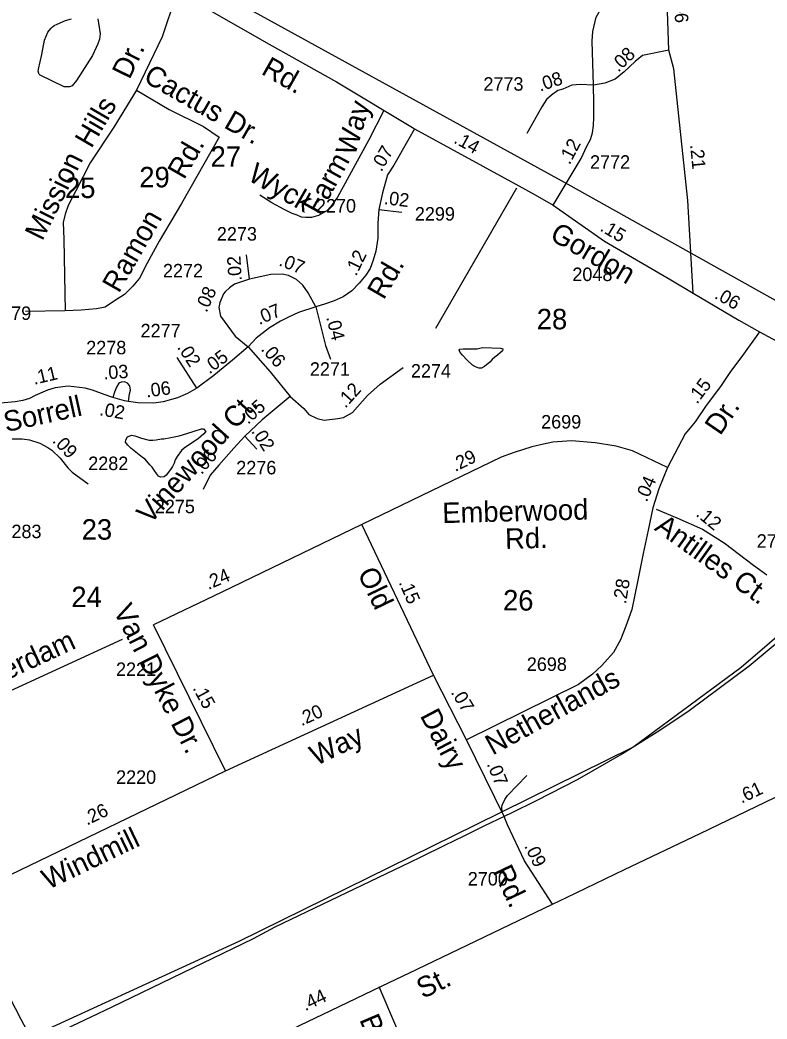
# Model space of a CAD drawing. Extents: x 2290055 to 2389491, y 66597 to 237875.
# Drawn here: x 2348683 to 2352149, y 186338 to 190974 of the extents above; entities that cross this region are included whole.
import ezdxf

# ---------------------------------------------------------------- set-up
doc = ezdxf.new("R2010")
doc.units = 0
for name, color, linetype in [('Exist Boundary Political City Limit New', 7, 'Continuous'), ('Exist Boundary Political Urban Extension UEB', 7, 'Continuous'), ('Exist Hydrographic Pond Under 1500 Sq Ft', 7, 'Continuous'), ('Exist Railroad Mainline', 7, 'Continuous'), ('Exist Road Non-System Type 51', 7, 'Continuous'), ('Exist Road Non-System Type 51 Label', 7, 'Continuous'), ('Exist Road Primary US Attributed', 7, 'Continuous'), ('Exist Road Primary US Label', 7, 'Continuous'), ('Exist Road Primary US Mileage Hundredths English Label', 7, 'Continuous'), ('Exist Road Secondary Mileage Hundredths English Label', 7, 'Continuous'), ('Exist Road Secondary Type 51 Attributed', 7, 'Continuous'), ('Exist Road Secondary Type 51 Label', 7, 'Continuous'), ('Exist Road Secondary Type 51 Number Label', 7, 'Continuous'), ('Map Preparation Boundary City Limit Buffer Line', 7, 'Continuous')]:
    doc.layers.add(name, color=color, linetype=linetype)

msp = doc.modelspace()

# ---------------------------------------------------------------- linework, layer by layer
at = {"layer": 'Exist Boundary Political City Limit New'}
msp.add_lwpolyline([(2345664.5, 184760.8), (2347248, 185524.5), (2348111.2, 185943.3), (2348393.5, 186084.6), (2348435, 186009.8), (2348720.8, 186156.4), (2348684.8, 186234.3), (2349699, 186699.7), (2350796.5, 187239.9), (2351525.5, 187600), (2352028.5, 187971.4), (2352411.8, 188300.9), (2352848.8, 188750.1), (2353072.5, 188955.3), (2353192, 188880.7), (2353248.5, 188945.5), (2353796, 188621.6), (2354549.8, 189552.5), (2354758.5, 189809.2), (2354792.8, 189786.1), (2354949.5, 189689.8)], dxfattribs=at)
at = {"layer": 'Exist Boundary Political Urban Extension UEB'}
msp.add_lwpolyline([(2355844.2, 192135.8), (2353061.3, 189182.8), (2351226.3, 190210.2), (2349410.4, 191209.8), (2348905.4, 191500.8)], dxfattribs=at)
at = {"layer": 'Exist Hydrographic Pond Under 1500 Sq Ft'}
for points in [[(2350811, 189357.8), (2350796, 189363.9), (2350782.7, 189372.1), (2350758.2, 189395.5), (2350736, 189419), (2350725.7, 189431.1), (2350720.5, 189441.7), (2350724.2, 189446.5), (2350739.5, 189447.4), (2350803.5, 189447.8), (2350829, 189453.5), (2350914.5, 189451.3), (2350923.7, 189447.7), (2350922, 189439.2), (2350898.5, 189418.9), (2350885.5, 189409.9), (2350874.2, 189398.8), (2350862.7, 189385.7), (2350838.2, 189365.6), (2350824.5, 189358.9), (2350811, 189357.8)], [(2349334.7, 188852.8), (2349325, 188857.4), (2349316.5, 188870.3), (2349305, 188885.5), (2349296, 188899.5), (2349284.5, 188910.3), (2349263.5, 188935.5), (2349250.5, 188944.2), (2349196.2, 188987.5), (2349183.2, 189001.4), (2349172.5, 189015.2), (2349173, 189026.2), (2349182.2, 189039.7), (2349199.7, 189046.9), (2349215.5, 189045), (2349246.7, 189033.1), (2349281.7, 189024.6), (2349298.5, 189024.1), (2349315, 189025.8), (2349339.7, 189030.2), (2349350.5, 189030.3), (2349383, 189037.2), (2349420.5, 189043.6), (2349457, 189054.7), (2349524.2, 189077.2), (2349534.5, 189076.5), (2349544.5, 189063.9), (2349535.5, 189053.6), (2349511, 189032.3), (2349444.7, 188986.7), (2349432.2, 188975.9), (2349411.2, 188948.3), (2349402.7, 188932.7), (2349397.5, 188917.2), (2349390.2, 188902.8), (2349381.7, 188888.2), (2349361.5, 188862.4), (2349352, 188853.9), (2349334.7, 188852.8)]]:
    msp.add_lwpolyline(points, dxfattribs=at)
at = {"layer": 'Exist Railroad Mainline'}
for points in [[(2353099.4, 188984.3), (2352929.4, 188800.3), (2352572.4, 188417.9), (2352427.8, 188282.2), (2352232.3, 188114.3), (2352065.8, 187975.7), (2351787.8, 187768.4), (2351651.3, 187677), (2351485.4, 187572.7), (2351268.1, 187447.9), (2351078, 187350.4), (2350964, 187295.7), (2350928.8, 187278.6)], [(2350928.8, 187278.6), (2350838.4, 187234.9), (2350742.5, 187186.8), (2350652, 187143.5), (2350542.3, 187088.9), (2350491, 187064.9), (2349864.9, 186764.1), (2349765, 186709.9), (2349105.4, 186391.7), (2348740.7, 186218.3)]]:
    msp.add_lwpolyline(points, dxfattribs=at)
at = {"layer": 'Exist Road Non-System Type 51'}
for p, q in [((2350612.6, 189544.6), (2350987.4, 190195.4)), ((2348891.6, 189624.6), (2348708.4, 189621.7)), ((2349157.1, 188099.4), (2348094.8, 187610.9))]:
    msp.add_line(p, q, dxfattribs=at)
for points in [[(2349406.4, 191085.7), (2349342.4, 190896.5), (2349284.2, 190774.3), (2349223.2, 190649.1)], [(2349043.8, 190978.9), (2349054.5, 190909.3), (2349051.5, 190885.2), (2349044.4, 190862.9), (2349018.5, 190809.8), (2348945.1, 190692.9), (2348924, 190668), (2348912.2, 190663.6), (2348900.2, 190663.1), (2348888.2, 190664.6), (2348776, 190718.2), (2348771.8, 190722), (2348769.7, 190725.9), (2348767.3, 190735.8), (2348768.9, 190745.9), (2348784.2, 190814.5), (2348795.6, 190881), (2348812.1, 190917.7), (2348825.5, 190934.2), (2348833.1, 190942.5), (2348840.9, 190948.8), (2348854.6, 190955.4), (2348894, 190971), (2348921.7, 190980.1)], [(2349223.2, 190649.1), (2349118.5, 190477.4), (2349008, 190311.5), (2348941.1, 190180.5), (2348906.2, 190113.6), (2348891.6, 190072.8), (2348882.9, 190035), (2348885.8, 189956.4), (2348888.7, 189787.6), (2348891.6, 189624.6)], [(2349223.2, 190649.1), (2349374.4, 190558.9), (2349534.3, 190480.3), (2349607.1, 190430.8), (2349432.6, 190122.3), (2349327.9, 189947.7), (2349272.6, 189845.8), (2349237.7, 189775.9), (2349205.7, 189738.1), (2349167.9, 189700.3), (2349121.4, 189671.2), (2349077.8, 189642.1), (2349037, 189633.3), (2348967.2, 189627.5), (2348891.6, 189624.6)], [(2350371, 190554.5), (2350301.7, 190417.2), (2350201, 190234.6), (2350155.4, 190151.1), (2350125.5, 190108.6), (2350106.6, 190088.2), (2350067.2, 190066.1), (2350035.8, 190058.2), (2350009, 190058.2), (2349988.6, 190059.8), (2349968.1, 190067.7), (2349946.1, 190075.6), (2349908.3, 190094.5), (2349851.7, 190126), (2349795, 190160.6)], [(2350920.4, 187300), (2350917.6, 187319.8), (2350919.2, 187329.9), (2350932.1, 187356.4), (2350945.4, 187374.9), (2351033.7, 187468.5)], [(2350347.7, 186488.3), (2350506.5, 186116.2), (2350593.9, 185941.4), (2350661.1, 185810.3), (2350701.4, 185726.2), (2350718.2, 185695.9), (2350735, 185675.8), (2350755.2, 185659), (2350788.8, 185642.1), (2350839.2, 185625.3), (2350899.7, 185601.8), (2350973.6, 185571.5), (2351064.3, 185537.9), (2351087.2, 185526.4)]]:
    msp.add_lwpolyline(points, dxfattribs=at)
at = {"layer": 'Exist Road Primary US Attributed'}
for points in [[(2351153.4, 186871.4), (2351217.7, 186902.1), (2351487.7, 187031.7), (2351839.2, 187199.5), (2352185.4, 187365.9), (2352627.9, 187574.5), (2352972.5, 187742.3), (2353118.6, 187819.3), (2353222.1, 187894.2), (2353302.5, 187967.2), (2353325.9, 187992.3), (2353381, 188049.9), (2353440.9, 188120.7), (2353619.1, 188315.3), (2353817.2, 188566.6)], [(2349084, 185879.3), (2349291, 185976.8), (2349373.6, 186016.9), (2349595, 186124.2), (2349743.9, 186197.5), (2349890.2, 186265), (2349982.6, 186310.3), (2350125.3, 186377.9), (2350360.3, 186490.8), (2350428.5, 186523.4), (2350489.6, 186552.4), (2350680.7, 186644.2), (2351153.4, 186871.4)]]:
    msp.add_lwpolyline(points, dxfattribs=at)
at = {"layer": 'Exist Road Secondary Type 51 Attributed'}
for p, q in [((2350348.4, 190094.9), (2350454.8, 190081.6)), ((2349747.6, 189772), (2349734, 189883.7)), ((2352114.3, 189527.4), (2353099.4, 188984.3)), ((2349502.8, 189265), (2349411.7, 189407.4)), ((2349726.2, 189043.4), (2349781.7, 188982.2))]:
    msp.add_line(p, q, dxfattribs=at)
for points in [[(2348260.6, 191762.4), (2348349.8, 191708.6), (2348540.4, 191609.9), (2348862.4, 191415.9), (2349417.8, 191103.5), (2349838.5, 190861.9), (2350150.6, 190686.5), (2350504.3, 190474.6), (2350513.8, 190469.1)], [(2351343.3, 190671.5), (2351337.1, 190875.7), (2351340.2, 190920.9), (2351356.6, 190987.7), (2351380.8, 191030.1), (2351404.1, 191076.6), (2351452.7, 191165.4), (2351475.8, 191210.8), (2351485.1, 191247.8), (2351490.2, 191313.5), (2351483.8, 191430.2)], [(2351692.7, 190834), (2351680.2, 191194.9)], [(2351692.7, 190834), (2351571, 190809.4), (2351537.2, 190781.9), (2351486.5, 190733.3), (2351444, 190700), (2351396.7, 190680.5), (2351343.3, 190671.5)], [(2351806.3, 189706.2), (2351782.1, 190135.8), (2351716.3, 190747.8), (2351692.7, 190834)], [(2351343.3, 190671.5), (2351283.6, 190674.3), (2351242.5, 190671.2), (2351201.4, 190653.7), (2351178, 190646.6), (2351148.4, 190625.5), (2351125.2, 190604.3), (2351104.1, 190570.5), (2351068.2, 190507.1), (2351034.4, 190447.9)], [(2351155.8, 190114.2), (2351239.3, 190253.4), (2351285.8, 190331.6), (2351312.6, 190388.4), (2351329.5, 190420.2), (2351339.1, 190450.2), (2351344.3, 190484.2), (2351345.3, 190521.2), (2351345.3, 190590), (2351343.3, 190671.5)], [(2350513.8, 190469.1), (2350486.8, 190422.1), (2350416.7, 190299.8), (2350388.6, 190254.8), (2350364.8, 190171.9), (2350348.4, 190094.9)], [(2350513.8, 190469.1), (2350996.7, 190204.5), (2351072.6, 190163.4), (2351155.8, 190114.2)], [(2350348.4, 190094.9), (2350342.7, 190031.2), (2350342.3, 189961), (2350333.9, 189902), (2350321.3, 189858.9), (2350306.9, 189821.3), (2350288.1, 189789.5), (2350257, 189752.7), (2350222.1, 189717.7), (2350181.4, 189688.6), (2350140.7, 189671.2), (2350100, 189656.3), (2350054.7, 189643.4)], [(2351155.8, 190114.2), (2351394.2, 189947.5), (2351702.9, 189767.8), (2351806.3, 189706.2)], [(2350054.7, 189643.4), (2350019.9, 189708.7), (2349994.7, 189743.4), (2349965.7, 189769.5), (2349927.9, 189787.6), (2349899.9, 189794.2), (2349847.3, 189792.5), (2349747.6, 189772)], [(2349747.6, 189772), (2349677.6, 189748.9), (2349654.4, 189731.6), (2349635.3, 189712.8), (2349627.1, 189702.9), (2349610.6, 189663.4), (2349605.7, 189640.3), (2349612.3, 189599.2), (2349646.8, 189553), (2349681.4, 189506.9), (2349741, 189457.9)], [(2351806.3, 189706.2), (2352018.5, 189581.8), (2352114.3, 189527.4)], [(2350054.7, 189643.4), (2349974.9, 189615.9), (2349928.4, 189595.5), (2349891.7, 189576.7), (2349841, 189544.8), (2349778.3, 189498.2), (2349741, 189457.9)], [(2350054.7, 189643.4), (2350100.4, 189463.7), (2350123.4, 189399.6)], [(2352114.3, 189527.4), (2352031.9, 189411.9), (2351980, 189342.4), (2351933.7, 189273.8), (2351866.3, 189184.6), (2351815.8, 189108.8), (2351769.7, 189053), (2351736.9, 188991.4), (2351686.6, 188897.2)], [(2349741, 189457.9), (2349668.2, 189394.9), (2349582.3, 189324.8), (2349502.8, 189265)], [(2349741, 189457.9), (2349842.7, 189340.6), (2349935.8, 189226.8)], [(2349935.8, 189226.8), (2349999.1, 189170.9), (2350022.1, 189142.9), (2350061.6, 189124.8), (2350094.5, 189116.6), (2350157.1, 189124.8), (2350183.4, 189129.8), (2350225.1, 189153.1), (2350295.1, 189231.1), (2350354.6, 189284.6), (2350460, 189362)], [(2349168.1, 189294.9), (2349152.7, 189293.8), (2349141.8, 189288), (2349130.8, 189270), (2349121.6, 189247), (2349113.6, 189221.7)], [(2349186.1, 189203.4), (2349191.2, 189238.9), (2349194.9, 189256.9), (2349193, 189277), (2349182, 189289.1), (2349168.1, 189294.9)], [(2349113.6, 189221.7), (2349073.3, 189236.5), (2349019.8, 189256.7), (2348984.3, 189265.8), (2348905.5, 189274.8), (2348845.1, 189267.5), (2348811, 189257), (2348800, 189252.1), (2348753.5, 189231), (2348727.5, 189218.2), (2348696.4, 189208.7), (2348660.8, 189202.1), (2348608.8, 189197.9), (2348552.8, 189196.5)], [(2349502.8, 189265), (2349460.2, 189240.4), (2349413.7, 189220), (2349346.8, 189202.6), (2349303.6, 189196.4), (2349229.3, 189197.5), (2349186.1, 189203.4)], [(2349186.1, 189203.4), (2349167, 189206.7), (2349113.6, 189221.7)], [(2349935.8, 189226.8), (2349806.3, 189118.2), (2349726.2, 189043.4)], [(2348560.8, 189027.4), (2348622.6, 189030.9), (2348692, 189030.5), (2348726, 189026.5), (2348775.1, 189011.1), (2348812.1, 188990.9), (2348830.1, 188977.8), (2348868.9, 188941.3), (2348904, 188896.3), (2348924.9, 188876.3), (2348998.5, 188821.7)], [(2349726.2, 189043.4), (2349675.4, 188987.2), (2349605.6, 188908.6), (2349564.9, 188862), (2349532.9, 188795.1)], [(2351686.6, 188897.2), (2351524.9, 188974.8), (2351448.8, 188995.9), (2351350.9, 189011.7), (2351242.2, 189021.1), (2351155.4, 189015.3), (2351111.6, 189006.4), (2351057.2, 188993.2), (2350975.6, 188966.8), (2350915.7, 188945.7), (2350866.8, 188922), (2350269.5, 188633.4)], [(2351686.6, 188897.2), (2351646.4, 188798.2), (2351619.3, 188710.9)], [(2351619.3, 188710.9), (2351597.1, 188607), (2351574.5, 188498.1), (2351549.8, 188374.7), (2351521, 188239.1), (2351494.3, 188161), (2351469.6, 188097.2), (2351437.2, 188038.9), (2351382.8, 187978.2), (2351339.3, 187938.6), (2351274, 187891.1), (2350754.2, 187634.1)], [(2351635, 188704.6), (2351730.7, 188664.5), (2351849.9, 188611.1), (2351950.3, 188548.2), (2352086.3, 188444.6), (2352148.6, 188399.7)], [(2350269.5, 188633.4), (2349619.7, 188318.2), (2349302.2, 188167.9)], [(2350600.6, 187934), (2350269.5, 188633.4)], [(2349635.8, 187489.6), (2349302.2, 188167.9)], [(2349635.8, 187489.6), (2350600.6, 187934)], [(2350754.2, 187634.1), (2350600.6, 187934)], [(2350928.8, 187278.6), (2350754.2, 187634.1)], [(2348408.1, 186898.1), (2349635.8, 187489.6)], [(2351153.4, 186871.4), (2351023.5, 187071.9), (2350944.8, 187238.9), (2350928.8, 187278.6)], [(2348741.2, 186236.4), (2348688.7, 186336.5), (2348635, 186437.3), (2348561.1, 186602.1), (2348408.1, 186898.1)]]:
    msp.add_lwpolyline(points, dxfattribs=at)
at = {"layer": 'Map Preparation Boundary City Limit Buffer Line'}
msp.add_lwpolyline([(2345664.5, 184760.8), (2347248, 185524.5), (2348111.2, 185943.3), (2348393.5, 186084.6), (2348435, 186009.8), (2348720.8, 186156.4), (2348684.8, 186234.3), (2349699, 186699.7), (2350796.5, 187239.9), (2351525.5, 187600), (2352028.5, 187971.4), (2352411.8, 188300.9), (2352848.8, 188750.1), (2353072.5, 188955.3), (2353192, 188880.7), (2353248.5, 188945.5), (2353796, 188621.6), (2354549.8, 189552.5), (2354758.5, 189809.2), (2354792.8, 189786.1), (2354949.5, 189689.8)], dxfattribs=at)

# ---------------------------------------------------------------- texts
at = {"layer": 'Exist Road Non-System Type 51 Label'}
for s, rotation, p in [('Dr.', 63.9879, (2349190.5, 190694.4)), ('Cactus Dr.', 330.2024, (2349250, 190691.3)), ('Hills', 59.7821, (2349014, 190374.5)), ('Way', 73.6153, (2350236.3, 190338.8)), ('Rd.', 60.0473, (2349443.8, 190229.6)), ('Mission', 63.4907, (2348786, 189945.1)), ('Wyck', 329.973, (2349734.2, 190234.1)), ('Farm', 61.1809, (2350072.7, 190064.3)), ('Ramon', 60.1386, (2349141.5, 189702.6)), ('Amsterdam', 24.8781, (2348359.2, 187787.9)), ('Blair', 293.1197, (2350256, 186335.7))]:
    msp.add_text(s, height=95, rotation=rotation, dxfattribs=at).set_placement(p)
at = {"layer": 'Exist Road Primary US Label'}
msp.add_text('St.', height=95, rotation=25.9381, dxfattribs=at).set_placement((2350551.9, 186430.6))
at = {"layer": 'Exist Road Primary US Mileage Hundredths English Label'}
for s, rotation, p in [('.61', 25.2791, (2352030.7, 187337.2)), ('.44', 25.5191, (2350006.5, 186373.7))]:
    msp.add_text(s, height=62.5, rotation=rotation, dxfattribs=at).set_placement(p)
at = {"layer": 'Exist Road Secondary Mileage Hundredths English Label'}
for s, rotation, p in [('.06', 273.8921, (2351714.9, 191074.5)), ('.08', 43.7994, (2351458.4, 190728.9)), ('.08', 18.4461, (2351095.9, 190641.2)), ('.14', 331.2807, (2350691.2, 190405.9)), ('.12', 61.9427, (2351232.5, 190299.2)), ('.07', 59.8778, (2350359.4, 190266.2)), ('.21', 275.4888, (2351791.7, 190394.5)), ('.02', 352.8697, (2350369.2, 190119.8)), ('.15', 329.3774, (2351369.7, 189998.5)), ('.12', 64.1346, (2350242.5, 189782.4)), ('.02', 93.4617, (2349712.3, 189765.1)), ('.07', 338.1448, (2349879.9, 189836.2)), ('.08', 65.5357, (2349548.2, 189613.4)), ('.06', 330.1852, (2351900.8, 189684.9)), ('.07', 22.9091, (2349792.6, 189557.9)), ('.04', 284.0255, (2350102.8, 189594.1)), ('.02', 302.7608, (2349409.9, 189455.1)), ('.05', 36.8849, (2349561.5, 189328.8)), ('.06', 310.3779, (2349798, 189444.7)), ('.11', 13.2504, (2348748.5, 189281.2)), ('.03', 3.4942, (2349071.1, 189306)), ('.06', 7.7715, (2349270.3, 189222.1)), ('.12', 47.8608, (2350192.3, 189169.5)), ('.15', 52.898, (2351824.1, 189188.6)), ('.02', 350.1267, (2349048.6, 189140.2)), ('.05', 41.8423, (2349740.6, 189094.7)), ('.02', 302.3087, (2349753.6, 189065.2)), ('.09', 313.1301, (2348829.8, 189019.1)), ('.06', 48.8364, (2349524.9, 188861.7)), ('.29', 25.9989, (2350701.9, 188876.4)), ('.04', 66.472, (2351590.7, 188733.8)), ('.12', 320.5047, (2351815, 188675.5)), ('.24', 23.3383, (2349556.8, 188328.7)), ('.15', 293.59, (2350438.7, 188364.1)), ('.28', 80.6895, (2351494.3, 188261.5)), ('.15', 298.4444, (2349482, 187873.5)), ('.07', 301.3322, (2350679.9, 187853.7)), ('.20', 24.7317, (2349989, 187696.2)), ('.07', 292.1931, (2350847.3, 187521.5)), ('.26', 25.7248, (2348993.7, 187235.4)), ('.09', 295.2261, (2351021.5, 187141.6))]:
    msp.add_text(s, height=62.5, rotation=rotation, dxfattribs=at).set_placement(p)
at = {"layer": 'Exist Road Secondary Type 51 Label'}
for s, rotation, p in [('Rd.', 330.417, (2349797.1, 190725.4)), ('Gordon', 329.7541, (2351135.4, 189958.3)), ('Rd.', 59.8778, (2350370.3, 189671.7)), ('Sorrell', 12.3669, (2348618, 189061.2)), ('Vinewood Ct.', 47.8778, (2349285.6, 188630.3)), ('Dr.', 55.6262, (2351931.4, 189041.9)), ('Emberwood', 1.4567, (2350643.1, 188639.2)), ('Antilles Ct.', 324.4431, (2351622, 188609.8)), ('Rd.', 1.4567, (2350934.5, 188519.5)), ('Old', 295.8226, (2350246.9, 188406.9)), ('26', 359.4107, (2350923.5, 188234.5)), ('Van Dyke Dr.', 297.0769, (2349113.4, 188233.6)), ('Netherlands', 28.8781, (2350875.6, 187560.2)), ('Dairy', 297.763, (2350536.8, 187746.1)), ('Way', 25.6381, (2350056.6, 187511.6)), ('Windmill', 25.6381, (2348813.5, 186937.4)), ('Rd.', 295.5315, (2350874.4, 187024.6))]:
    msp.add_text(s, height=95, rotation=rotation, dxfattribs=at).set_placement(p)
for s, p in [('27', (2349567, 190292.9)), ('29', (2349236.3, 190197.4)), ('25', (2348891.5, 190147.9)), ('28', (2351080.4, 189538.7)), ('23', (2348969, 188562.5)), ('24', (2348920.9, 188249.4))]:
    msp.add_text(s, height=95, dxfattribs=at).set_placement(p)
at = {"layer": 'Exist Road Secondary Type 51 Number Label'}
for s, p in [('2773', (2350832.9, 190646)), ('2772', (2351327.6, 190283.8)), ('2270', (2350055.8, 190080.7)), ('2299', (2350514.8, 190043.1)), ('2273', (2349596.2, 189950.3)), ('2272', (2349345.9, 189779.6)), ('2048', (2351245.6, 189762.6)), ('2279', (2348548.8, 189582.1)), ('2277', (2349242.2, 189501.4)), ('2278', (2348990, 189422.7)), ('2271', (2350027.8, 189323.1)), ('2274', (2350496.6, 189314.7)), ('2699', (2351100.8, 189078.3)), ('2282', (2348999.3, 188885.5)), ('2276', (2349686.1, 188865.6)), ('2275', (2349308.3, 188685.2)), ('2283', (2348596.4, 188569.5)), ('2701', (2352101, 188525.1)), ('2221', (2349128.2, 187930.1)), ('2698', (2351034.2, 187953.6)), ('2220', (2349128.4, 187429.5)), ('2700', (2350760.3, 186957.7))]:
    msp.add_text(s, height=62.5, dxfattribs=at).set_placement(p)

doc.saveas('drawing.dxf')
